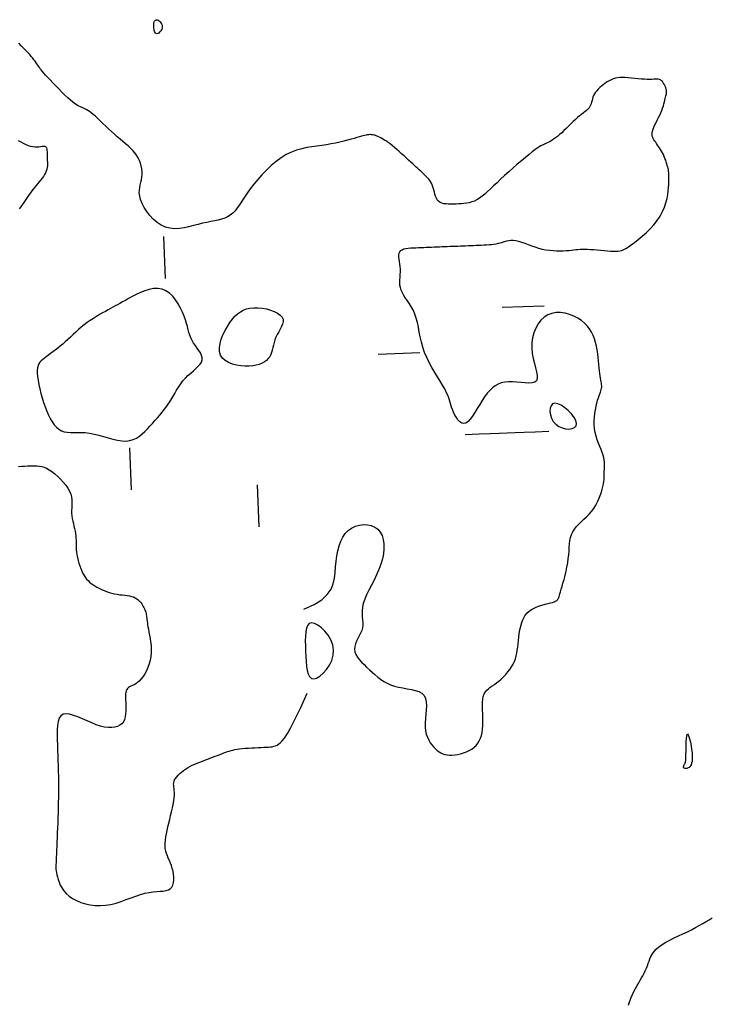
# Model space of a CAD drawing. Header units: millimetres. Extents: x 32690613 to 32693367, y 5343692 to 5344708.
# Tile 1004 of 1009: x 32693293 to 32693310, y 5344677 to 5344701. Entities that reach past the tile are written whole.
import ezdxf

# ---------------------------------------------------------------- set-up
doc = ezdxf.new("R2010")
doc.units = ezdxf.units.MM
doc.header["$LTSCALE"] = 20
doc.layers.add('02-DGM_HL_491.00', color=62, linetype='Continuous')

msp = doc.modelspace()

# ---------------------------------------------------------------- linework, layer by layer
at = {"layer": '02-DGM_HL_491.00', "elevation": 491, "flags": 128}
for points in [[(32693296.559, 5344700.502), (32693296.556, 5344700.471), (32693296.547, 5344700.441), (32693296.533, 5344700.412), (32693296.515, 5344700.386), (32693296.495, 5344700.364), (32693296.473, 5344700.346), (32693296.451, 5344700.335), (32693296.431, 5344700.33), (32693296.413, 5344700.334), (32693296.398, 5344700.344), (32693296.385, 5344700.359), (32693296.375, 5344700.38), (32693296.367, 5344700.405), (32693296.361, 5344700.433), (32693296.357, 5344700.463), (32693296.355, 5344700.494), (32693296.355, 5344700.525), (32693296.356, 5344700.556), (32693296.36, 5344700.584), (32693296.366, 5344700.609), (32693296.375, 5344700.631), (32693296.386, 5344700.648), (32693296.4, 5344700.659), (32693296.418, 5344700.664), (32693296.438, 5344700.661), (32693296.461, 5344700.651), (32693296.484, 5344700.635), (32693296.506, 5344700.615), (32693296.526, 5344700.59), (32693296.542, 5344700.563), (32693296.554, 5344700.533)], [(32693295.755, 5344694.021), (32693295.679, 5344693.979), (32693295.61, 5344693.942), (32693295.548, 5344693.907), (32693295.49, 5344693.876), (32693295.435, 5344693.845), (32693295.38, 5344693.815), (32693295.325, 5344693.785), (32693295.266, 5344693.752), (32693295.202, 5344693.717), (32693295.134, 5344693.679), (32693295.063, 5344693.639), (32693294.99, 5344693.595), (32693294.916, 5344693.55), (32693294.841, 5344693.501), (32693294.768, 5344693.45), (32693294.696, 5344693.396), (32693294.626, 5344693.34), (32693294.559, 5344693.282), (32693294.494, 5344693.224), (32693294.43, 5344693.164), (32693294.368, 5344693.105), (32693294.307, 5344693.047), (32693294.246, 5344692.991), (32693294.185, 5344692.937), (32693294.125, 5344692.886), (32693294.065, 5344692.838), (32693294.006, 5344692.793), (32693293.949, 5344692.751), (32693293.894, 5344692.711), (32693293.842, 5344692.673), (32693293.793, 5344692.637), (32693293.748, 5344692.603), (32693293.708, 5344692.571), (32693293.673, 5344692.538), (32693293.643, 5344692.504), (32693293.618, 5344692.467), (32693293.599, 5344692.424), (32693293.586, 5344692.374), (32693293.579, 5344692.315), (32693293.579, 5344692.246), (32693293.585, 5344692.166), (32693293.597, 5344692.075), (32693293.615, 5344691.976), (32693293.638, 5344691.872), (32693293.665, 5344691.764), (32693293.696, 5344691.655), (32693293.729, 5344691.547), (32693293.766, 5344691.442), (32693293.804, 5344691.342), (32693293.845, 5344691.248), (32693293.888, 5344691.162), (32693293.934, 5344691.084), (32693293.983, 5344691.015), (32693294.037, 5344690.956), (32693294.094, 5344690.909), (32693294.155, 5344690.873), (32693294.221, 5344690.851), (32693294.292, 5344690.838), (32693294.368, 5344690.833), (32693294.448, 5344690.833), (32693294.534, 5344690.834), (32693294.626, 5344690.833), (32693294.722, 5344690.828), (32693294.824, 5344690.816), (32693294.932, 5344690.795), (32693295.043, 5344690.766), (32693295.156, 5344690.734), (32693295.27, 5344690.701), (32693295.382, 5344690.671), (32693295.492, 5344690.647), (32693295.596, 5344690.631), (32693295.693, 5344690.628), (32693295.783, 5344690.639), (32693295.865, 5344690.663), (32693295.941, 5344690.699), (32693296.012, 5344690.744), (32693296.079, 5344690.797), (32693296.142, 5344690.856), (32693296.203, 5344690.919), (32693296.263, 5344690.983), (32693296.323, 5344691.048), (32693296.383, 5344691.114), (32693296.442, 5344691.18), (32693296.5, 5344691.246), (32693296.556, 5344691.314), (32693296.611, 5344691.384), (32693296.664, 5344691.456), (32693296.715, 5344691.529), (32693296.763, 5344691.605), (32693296.809, 5344691.683), (32693296.855, 5344691.761), (32693296.901, 5344691.839), (32693296.948, 5344691.915), (32693296.998, 5344691.99), (32693297.051, 5344692.061), (32693297.108, 5344692.128), (32693297.17, 5344692.191), (32693297.235, 5344692.249), (32693297.299, 5344692.304), (32693297.36, 5344692.357), (32693297.414, 5344692.408), (32693297.459, 5344692.459), (32693297.491, 5344692.509), (32693297.508, 5344692.561), (32693297.508, 5344692.614), (32693297.493, 5344692.669), (32693297.466, 5344692.726), (32693297.43, 5344692.784), (32693297.389, 5344692.843), (32693297.346, 5344692.903), (32693297.305, 5344692.963), (32693297.268, 5344693.024), (32693297.238, 5344693.086), (32693297.213, 5344693.148), (32693297.193, 5344693.213), (32693297.174, 5344693.281), (32693297.156, 5344693.353), (32693297.135, 5344693.429), (32693297.11, 5344693.512), (32693297.078, 5344693.601), (32693297.04, 5344693.696), (32693296.993, 5344693.795), (32693296.938, 5344693.894), (32693296.876, 5344693.989), (32693296.806, 5344694.075), (32693296.729, 5344694.15), (32693296.644, 5344694.208), (32693296.553, 5344694.247), (32693296.455, 5344694.264), (32693296.352, 5344694.26), (32693296.247, 5344694.24), (32693296.141, 5344694.207), (32693296.037, 5344694.165), (32693295.936, 5344694.118), (32693295.842, 5344694.069)], [(32693299.414, 5344693.581), (32693299.437, 5344693.528), (32693299.439, 5344693.473), (32693299.427, 5344693.415), (32693299.402, 5344693.354), (32693299.37, 5344693.293), (32693299.334, 5344693.23), (32693299.298, 5344693.166), (32693299.266, 5344693.102), (32693299.241, 5344693.039), (32693299.222, 5344692.976), (32693299.206, 5344692.915), (32693299.193, 5344692.854), (32693299.179, 5344692.796), (32693299.163, 5344692.741), (32693299.143, 5344692.688), (32693299.118, 5344692.638), (32693299.084, 5344692.592), (32693299.043, 5344692.55), (32693298.994, 5344692.512), (32693298.936, 5344692.48), (32693298.871, 5344692.453), (32693298.797, 5344692.432), (32693298.716, 5344692.417), (32693298.626, 5344692.41), (32693298.529, 5344692.41), (32693298.428, 5344692.419), (32693298.326, 5344692.436), (32693298.228, 5344692.462), (32693298.137, 5344692.499), (32693298.058, 5344692.546), (32693297.994, 5344692.605), (32693297.949, 5344692.676), (32693297.925, 5344692.758), (32693297.922, 5344692.851), (32693297.936, 5344692.95), (32693297.965, 5344693.053), (32693298.005, 5344693.158), (32693298.055, 5344693.26), (32693298.11, 5344693.358), (32693298.169, 5344693.449), (32693298.228, 5344693.529), (32693298.289, 5344693.599), (32693298.352, 5344693.659), (32693298.419, 5344693.709), (32693298.49, 5344693.748), (32693298.566, 5344693.777), (32693298.649, 5344693.796), (32693298.738, 5344693.804), (32693298.836, 5344693.803), (32693298.937, 5344693.793), (32693299.039, 5344693.774), (32693299.137, 5344693.747), (32693299.227, 5344693.714), (32693299.306, 5344693.674), (32693299.37, 5344693.63)], [(32693305.936, 5344691.028), (32693306.007, 5344690.976), (32693306.088, 5344690.94), (32693306.171, 5344690.92), (32693306.253, 5344690.915), (32693306.326, 5344690.926), (32693306.384, 5344690.951), (32693306.423, 5344690.992), (32693306.435, 5344691.047), (32693306.418, 5344691.116), (32693306.375, 5344691.193), (32693306.312, 5344691.274), (32693306.236, 5344691.352), (32693306.152, 5344691.422), (32693306.067, 5344691.479), (32693305.986, 5344691.515), (32693305.916, 5344691.527), (32693305.862, 5344691.511), (32693305.825, 5344691.469), (32693305.803, 5344691.409), (32693305.799, 5344691.335), (32693305.81, 5344691.254), (32693305.836, 5344691.172), (32693305.878, 5344691.095)], [(32693299.975, 5344685.624), (32693299.981, 5344685.5), (32693299.988, 5344685.38), (32693299.998, 5344685.267), (32693300.014, 5344685.167), (32693300.037, 5344685.083), (32693300.069, 5344685.018), (32693300.112, 5344684.977), (32693300.168, 5344684.965), (32693300.237, 5344684.982), (32693300.314, 5344685.028), (32693300.394, 5344685.097), (32693300.472, 5344685.185), (32693300.541, 5344685.289), (32693300.596, 5344685.404), (32693300.632, 5344685.525), (32693300.642, 5344685.65), (32693300.622, 5344685.774), (32693300.577, 5344685.893), (32693300.513, 5344686.003), (32693300.436, 5344686.101), (32693300.352, 5344686.183), (32693300.266, 5344686.246), (32693300.186, 5344686.285), (32693300.116, 5344686.297), (32693300.062, 5344686.28), (32693300.022, 5344686.236), (32693299.995, 5344686.169), (32693299.978, 5344686.083), (32693299.97, 5344685.982), (32693299.968, 5344685.869), (32693299.971, 5344685.749)], [(32693309.019, 5344682.958), (32693309.024, 5344682.97), (32693309.028, 5344682.981), (32693309.032, 5344682.995), (32693309.035, 5344683.014), (32693309.037, 5344683.039), (32693309.039, 5344683.072), (32693309.04, 5344683.115), (32693309.041, 5344683.171), (32693309.042, 5344683.24), (32693309.043, 5344683.317), (32693309.045, 5344683.398), (32693309.049, 5344683.476), (32693309.053, 5344683.546), (32693309.06, 5344683.603), (32693309.069, 5344683.64), (32693309.08, 5344683.652), (32693309.095, 5344683.635), (32693309.111, 5344683.594), (32693309.129, 5344683.533), (32693309.146, 5344683.457), (32693309.162, 5344683.373), (32693309.176, 5344683.285), (32693309.186, 5344683.199), (32693309.191, 5344683.121), (32693309.191, 5344683.054), (32693309.187, 5344682.999), (32693309.177, 5344682.955), (32693309.165, 5344682.919), (32693309.15, 5344682.891), (32693309.132, 5344682.87), (32693309.114, 5344682.855), (32693309.095, 5344682.843), (32693309.076, 5344682.835), (32693309.058, 5344682.83), (32693309.041, 5344682.827), (32693309.025, 5344682.827), (32693309.012, 5344682.83), (32693309, 5344682.835), (32693308.992, 5344682.842), (32693308.986, 5344682.851), (32693308.984, 5344682.862), (32693308.985, 5344682.875), (32693308.988, 5344682.889), (32693308.993, 5344682.903), (32693308.999, 5344682.918), (32693309.005, 5344682.932), (32693309.012, 5344682.946)]]:
    msp.add_lwpolyline(points, close=True, dxfattribs=at)
for points in [[(32693299.936, 5344686.624), (32693300.18, 5344686.732), (32693300.362, 5344686.849), (32693300.492, 5344686.972), (32693300.58, 5344687.1), (32693300.634, 5344687.231), (32693300.664, 5344687.364), (32693300.679, 5344687.499), (32693300.689, 5344687.633), (32693300.702, 5344687.765), (32693300.719, 5344687.894), (32693300.743, 5344688.017), (32693300.774, 5344688.134), (32693300.813, 5344688.242), (32693300.861, 5344688.34), (32693300.919, 5344688.427), (32693300.989, 5344688.499), (32693301.07, 5344688.557), (32693301.16, 5344688.6), (32693301.256, 5344688.627), (32693301.354, 5344688.639), (32693301.45, 5344688.635), (32693301.541, 5344688.615), (32693301.625, 5344688.579), (32693301.697, 5344688.527), (32693301.754, 5344688.459), (32693301.797, 5344688.377), (32693301.826, 5344688.283), (32693301.841, 5344688.178), (32693301.842, 5344688.065), (32693301.831, 5344687.946), (32693301.807, 5344687.822), (32693301.771, 5344687.696), (32693301.724, 5344687.569), (32693301.668, 5344687.443), (32693301.608, 5344687.319), (32693301.545, 5344687.197), (32693301.485, 5344687.08), (32693301.43, 5344686.967), (32693301.383, 5344686.861), (32693301.349, 5344686.762), (32693301.328, 5344686.671), (32693301.32, 5344686.588), (32693301.32, 5344686.51), (32693301.325, 5344686.438), (32693301.332, 5344686.37), (32693301.337, 5344686.304), (32693301.338, 5344686.241), (32693301.33, 5344686.178), (32693301.311, 5344686.114), (32693301.285, 5344686.051), (32693301.253, 5344685.987), (32693301.22, 5344685.923), (32693301.189, 5344685.859), (32693301.163, 5344685.796), (32693301.146, 5344685.733), (32693301.141, 5344685.67), (32693301.151, 5344685.608), (32693301.175, 5344685.546), (32693301.21, 5344685.485), (32693301.255, 5344685.424), (32693301.308, 5344685.364), (32693301.367, 5344685.303), (32693301.429, 5344685.243), (32693301.494, 5344685.183), (32693301.559, 5344685.123), (32693301.625, 5344685.065), (32693301.693, 5344685.008), (32693301.763, 5344684.954), (32693301.838, 5344684.904), (32693301.917, 5344684.86), (32693302.002, 5344684.821), (32693302.093, 5344684.79), (32693302.191, 5344684.766), (32693302.293, 5344684.747), (32693302.396, 5344684.73), (32693302.496, 5344684.712), (32693302.589, 5344684.689), (32693302.673, 5344684.66), (32693302.743, 5344684.62), (32693302.797, 5344684.567), (32693302.831, 5344684.498), (32693302.849, 5344684.417), (32693302.855, 5344684.324), (32693302.852, 5344684.225), (32693302.843, 5344684.122), (32693302.834, 5344684.017), (32693302.827, 5344683.915), (32693302.826, 5344683.818), (32693302.834, 5344683.728), (32693302.852, 5344683.646), (32693302.877, 5344683.572), (32693302.908, 5344683.505), (32693302.944, 5344683.444), (32693302.983, 5344683.39), (32693303.025, 5344683.342), (32693303.069, 5344683.299), (32693303.112, 5344683.261), (32693303.156, 5344683.229), (32693303.2, 5344683.202), (32693303.247, 5344683.181), (32693303.296, 5344683.164), (32693303.348, 5344683.153), (32693303.404, 5344683.148), (32693303.464, 5344683.147), (32693303.528, 5344683.153), (32693303.596, 5344683.163), (32693303.666, 5344683.179), (32693303.737, 5344683.2), (32693303.806, 5344683.226), (32693303.872, 5344683.257), (32693303.934, 5344683.294), (32693303.99, 5344683.335), (32693304.039, 5344683.381), (32693304.081, 5344683.432), (32693304.115, 5344683.489), (32693304.144, 5344683.55), (32693304.166, 5344683.618), (32693304.183, 5344683.69), (32693304.194, 5344683.769), (32693304.2, 5344683.853), (32693304.201, 5344683.942), (32693304.199, 5344684.036), (32693304.196, 5344684.13), (32693304.193, 5344684.224), (32693304.191, 5344684.315), (32693304.193, 5344684.401), (32693304.199, 5344684.479), (32693304.211, 5344684.548), (32693304.232, 5344684.606), (32693304.259, 5344684.654), (32693304.292, 5344684.694), (32693304.331, 5344684.73), (32693304.375, 5344684.763), (32693304.423, 5344684.795), (32693304.474, 5344684.829), (32693304.527, 5344684.866), (32693304.582, 5344684.909), (32693304.637, 5344684.958), (32693304.691, 5344685.011), (32693304.744, 5344685.068), (32693304.794, 5344685.128), (32693304.841, 5344685.19), (32693304.883, 5344685.253), (32693304.92, 5344685.317), (32693304.95, 5344685.381), (32693304.974, 5344685.445), (32693304.993, 5344685.51), (32693305.009, 5344685.577), (32693305.021, 5344685.647), (32693305.031, 5344685.719), (32693305.04, 5344685.795), (32693305.048, 5344685.875), (32693305.057, 5344685.959), (32693305.068, 5344686.047), (32693305.082, 5344686.135), (32693305.101, 5344686.223), (32693305.125, 5344686.308), (32693305.157, 5344686.388), (32693305.197, 5344686.462), (32693305.248, 5344686.527), (32693305.309, 5344686.582), (32693305.378, 5344686.628), (32693305.453, 5344686.666), (32693305.53, 5344686.697), (32693305.608, 5344686.722), (32693305.682, 5344686.743), (32693305.75, 5344686.759), (32693305.81, 5344686.774), (32693305.859, 5344686.787), (32693305.897, 5344686.8), (32693305.926, 5344686.811), (32693305.948, 5344686.822), (32693305.964, 5344686.833), (32693305.976, 5344686.844), (32693305.984, 5344686.854), (32693305.99, 5344686.865), (32693305.996, 5344686.876), (32693306.001, 5344686.89), (32693306.008, 5344686.906), (32693306.015, 5344686.928), (32693306.024, 5344686.957), (32693306.036, 5344686.993), (32693306.049, 5344687.039), (32693306.066, 5344687.097), (32693306.087, 5344687.166), (32693306.109, 5344687.246), (32693306.134, 5344687.334), (32693306.158, 5344687.428), (32693306.182, 5344687.527), (32693306.204, 5344687.628), (32693306.222, 5344687.729), (32693306.237, 5344687.828), (32693306.247, 5344687.922), (32693306.254, 5344688.013), (32693306.26, 5344688.1), (32693306.266, 5344688.182), (32693306.275, 5344688.26), (32693306.29, 5344688.334), (32693306.311, 5344688.404), (32693306.341, 5344688.47), (32693306.381, 5344688.532), (32693306.43, 5344688.592), (32693306.485, 5344688.649), (32693306.546, 5344688.706), (32693306.608, 5344688.764), (32693306.672, 5344688.823), (32693306.733, 5344688.886), (32693306.791, 5344688.952), (32693306.844, 5344689.024), (32693306.891, 5344689.099), (32693306.932, 5344689.177), (32693306.968, 5344689.256), (32693306.999, 5344689.333), (32693307.025, 5344689.409), (32693307.046, 5344689.481), (32693307.063, 5344689.547), (32693307.075, 5344689.607), (32693307.083, 5344689.661), (32693307.088, 5344689.71), (32693307.091, 5344689.754), (32693307.093, 5344689.796), (32693307.093, 5344689.836), (32693307.093, 5344689.875), (32693307.094, 5344689.913), (32693307.096, 5344689.953), (32693307.099, 5344689.993), (32693307.1, 5344690.036), (32693307.1, 5344690.08), (32693307.098, 5344690.128), (32693307.092, 5344690.179), (32693307.081, 5344690.234), (32693307.065, 5344690.294), (32693307.043, 5344690.358), (32693307.017, 5344690.427), (32693306.987, 5344690.5), (32693306.957, 5344690.577), (32693306.927, 5344690.658), (32693306.901, 5344690.742), (32693306.879, 5344690.829), (32693306.863, 5344690.919), (32693306.855, 5344691.012), (32693306.854, 5344691.105), (32693306.859, 5344691.197), (32693306.869, 5344691.288), (32693306.883, 5344691.375), (32693306.9, 5344691.457), (32693306.918, 5344691.533), (32693306.936, 5344691.601), (32693306.954, 5344691.659), (32693306.971, 5344691.71), (32693306.987, 5344691.754), (32693307.001, 5344691.792), (32693307.013, 5344691.826), (32693307.022, 5344691.856), (32693307.029, 5344691.885), (32693307.032, 5344691.913), (32693307.033, 5344691.942), (32693307.03, 5344691.972), (32693307.026, 5344692.005), (32693307.019, 5344692.041), (32693307.011, 5344692.081), (32693307.003, 5344692.126), (32693306.995, 5344692.178), (32693306.986, 5344692.236), (32693306.979, 5344692.302), (32693306.972, 5344692.375), (32693306.965, 5344692.453), (32693306.957, 5344692.536), (32693306.948, 5344692.622), (32693306.937, 5344692.709), (32693306.923, 5344692.798), (32693306.905, 5344692.886), (32693306.884, 5344692.974), (32693306.858, 5344693.059), (32693306.827, 5344693.141), (32693306.788, 5344693.221), (32693306.742, 5344693.297), (32693306.687, 5344693.369), (32693306.623, 5344693.436), (32693306.548, 5344693.498), (32693306.462, 5344693.554), (32693306.367, 5344693.603), (32693306.266, 5344693.642), (32693306.161, 5344693.671), (32693306.054, 5344693.686), (32693305.948, 5344693.686), (32693305.846, 5344693.669), (32693305.75, 5344693.634), (32693305.663, 5344693.579), (32693305.585, 5344693.506), (32693305.517, 5344693.417), (32693305.461, 5344693.317), (32693305.416, 5344693.206), (32693305.385, 5344693.088), (32693305.367, 5344692.965), (32693305.364, 5344692.84), (32693305.376, 5344692.716), (32693305.399, 5344692.595), (32693305.427, 5344692.479), (32693305.456, 5344692.371), (32693305.48, 5344692.274), (32693305.495, 5344692.189), (32693305.496, 5344692.119), (32693305.478, 5344692.066), (32693305.437, 5344692.033), (32693305.376, 5344692.015), (32693305.298, 5344692.01), (32693305.209, 5344692.014), (32693305.112, 5344692.023), (32693305.01, 5344692.032), (32693304.909, 5344692.039), (32693304.812, 5344692.04), (32693304.722, 5344692.032), (32693304.64, 5344692.013), (32693304.563, 5344691.984), (32693304.493, 5344691.944), (32693304.426, 5344691.895), (32693304.363, 5344691.835), (32693304.302, 5344691.765), (32693304.242, 5344691.684), (32693304.183, 5344691.594), (32693304.125, 5344691.498), (32693304.067, 5344691.401), (32693304.01, 5344691.307), (32693303.954, 5344691.221), (32693303.899, 5344691.147), (32693303.846, 5344691.09), (32693303.794, 5344691.055), (32693303.744, 5344691.045), (32693303.695, 5344691.057), (32693303.65, 5344691.087), (32693303.607, 5344691.131), (32693303.568, 5344691.187), (32693303.532, 5344691.248), (32693303.502, 5344691.313), (32693303.476, 5344691.376), (32693303.455, 5344691.436), (32693303.437, 5344691.492), (32693303.421, 5344691.547), (32693303.404, 5344691.603), (32693303.385, 5344691.661), (32693303.361, 5344691.724), (32693303.329, 5344691.793), (32693303.29, 5344691.87), (32693303.24, 5344691.956), (32693303.182, 5344692.051), (32693303.118, 5344692.154), (32693303.052, 5344692.263), (32693302.985, 5344692.378), (32693302.921, 5344692.496), (32693302.862, 5344692.618), (32693302.811, 5344692.74), (32693302.769, 5344692.864), (32693302.736, 5344692.986), (32693302.708, 5344693.107), (32693302.684, 5344693.225), (32693302.662, 5344693.34), (32693302.639, 5344693.449), (32693302.612, 5344693.552), (32693302.581, 5344693.649), (32693302.543, 5344693.737), (32693302.499, 5344693.819), (32693302.452, 5344693.894), (32693302.405, 5344693.965), (32693302.359, 5344694.032), (32693302.317, 5344694.096), (32693302.281, 5344694.158), (32693302.253, 5344694.22), (32693302.234, 5344694.282), (32693302.224, 5344694.344), (32693302.221, 5344694.406), (32693302.222, 5344694.469), (32693302.226, 5344694.531), (32693302.23, 5344694.594), (32693302.233, 5344694.657), (32693302.233, 5344694.719), (32693302.228, 5344694.782), (32693302.221, 5344694.843), (32693302.211, 5344694.902), (32693302.203, 5344694.958), (32693302.197, 5344695.01), (32693302.196, 5344695.058), (32693302.202, 5344695.1), (32693302.217, 5344695.136), (32693302.242, 5344695.164), (32693302.276, 5344695.186), (32693302.318, 5344695.203), (32693302.367, 5344695.215), (32693302.421, 5344695.223), (32693302.479, 5344695.228), (32693302.54, 5344695.232), (32693302.602, 5344695.234), (32693302.665, 5344695.237), (32693302.727, 5344695.239), (32693302.79, 5344695.241), (32693302.852, 5344695.244), (32693302.914, 5344695.246), (32693302.977, 5344695.249), (32693303.039, 5344695.251), (32693303.102, 5344695.254), (32693303.164, 5344695.256), (32693303.227, 5344695.259), (32693303.289, 5344695.261), (32693303.352, 5344695.263), (32693303.414, 5344695.266), (32693303.477, 5344695.268), (32693303.539, 5344695.271), (32693303.601, 5344695.273), (32693303.664, 5344695.276), (32693303.726, 5344695.278), (32693303.789, 5344695.281), (32693303.851, 5344695.283), (32693303.914, 5344695.285), (32693303.976, 5344695.288), (32693304.039, 5344695.29), (32693304.101, 5344695.293), (32693304.163, 5344695.295), (32693304.226, 5344695.298), (32693304.287, 5344695.301), (32693304.347, 5344695.306), (32693304.406, 5344695.311), (32693304.464, 5344695.319), (32693304.519, 5344695.328), (32693304.572, 5344695.339), (32693304.622, 5344695.352), (32693304.671, 5344695.367), (32693304.719, 5344695.381), (32693304.768, 5344695.394), (32693304.818, 5344695.404), (32693304.87, 5344695.41), (32693304.926, 5344695.41), (32693304.986, 5344695.403), (32693305.052, 5344695.388), (32693305.123, 5344695.367), (32693305.197, 5344695.34), (32693305.276, 5344695.311), (32693305.357, 5344695.281), (32693305.441, 5344695.251), (32693305.527, 5344695.224), (32693305.614, 5344695.201), (32693305.701, 5344695.183), (32693305.788, 5344695.171), (32693305.874, 5344695.163), (32693305.957, 5344695.16), (32693306.037, 5344695.159), (32693306.113, 5344695.161), (32693306.185, 5344695.165), (32693306.25, 5344695.17), (32693306.31, 5344695.176), (32693306.364, 5344695.181), (32693306.415, 5344695.187), (32693306.466, 5344695.192), (32693306.517, 5344695.196), (32693306.57, 5344695.198), (32693306.628, 5344695.199), (32693306.693, 5344695.197), (32693306.764, 5344695.193), (32693306.842, 5344695.187), (32693306.923, 5344695.18), (32693307.006, 5344695.173), (32693307.088, 5344695.165), (32693307.168, 5344695.158), (32693307.242, 5344695.152), (32693307.309, 5344695.148), (32693307.368, 5344695.147), (32693307.419, 5344695.149), (32693307.467, 5344695.156), (32693307.513, 5344695.169), (32693307.56, 5344695.189), (32693307.611, 5344695.217), (32693307.669, 5344695.254), (32693307.737, 5344695.301), (32693307.815, 5344695.36), (32693307.903, 5344695.428), (32693307.995, 5344695.506), (32693308.09, 5344695.591), (32693308.184, 5344695.683), (32693308.274, 5344695.781), (32693308.356, 5344695.883), (32693308.427, 5344695.987), (32693308.485, 5344696.093), (32693308.53, 5344696.2), (32693308.565, 5344696.304), (32693308.59, 5344696.405), (32693308.607, 5344696.501), (32693308.619, 5344696.589), (32693308.626, 5344696.669), (32693308.63, 5344696.737), (32693308.633, 5344696.794), (32693308.634, 5344696.84), (32693308.635, 5344696.876), (32693308.635, 5344696.904), (32693308.635, 5344696.926), (32693308.634, 5344696.944), (32693308.634, 5344696.958), (32693308.633, 5344696.971), (32693308.633, 5344696.984), (32693308.632, 5344696.997), (32693308.632, 5344697.011), (32693308.63, 5344697.027), (32693308.628, 5344697.046), (32693308.625, 5344697.067), (32693308.621, 5344697.092), (32693308.615, 5344697.12), (32693308.607, 5344697.154), (32693308.597, 5344697.191), (32693308.586, 5344697.231), (32693308.573, 5344697.273), (32693308.558, 5344697.317), (32693308.541, 5344697.361), (32693308.523, 5344697.406), (32693308.504, 5344697.45), (32693308.482, 5344697.492), (32693308.46, 5344697.532), (32693308.437, 5344697.571), (32693308.413, 5344697.609), (32693308.389, 5344697.644), (32693308.366, 5344697.679), (32693308.342, 5344697.711), (32693308.32, 5344697.743), (32693308.298, 5344697.772), (32693308.279, 5344697.802), (32693308.262, 5344697.831), (32693308.248, 5344697.861), (32693308.239, 5344697.893), (32693308.234, 5344697.927), (32693308.235, 5344697.965), (32693308.243, 5344698.006), (32693308.257, 5344698.053), (32693308.277, 5344698.104), (32693308.301, 5344698.158), (32693308.328, 5344698.214), (32693308.358, 5344698.272), (32693308.387, 5344698.331), (32693308.416, 5344698.39), (32693308.442, 5344698.448), (32693308.465, 5344698.504), (32693308.485, 5344698.559), (32693308.502, 5344698.61), (32693308.517, 5344698.659), (32693308.529, 5344698.705), (32693308.54, 5344698.747), (32693308.549, 5344698.786), (32693308.557, 5344698.819), (32693308.565, 5344698.849), (32693308.571, 5344698.874), (32693308.576, 5344698.898), (32693308.579, 5344698.919), (32693308.581, 5344698.94), (32693308.58, 5344698.961), (32693308.577, 5344698.984), (32693308.571, 5344699.009), (32693308.563, 5344699.037), (32693308.551, 5344699.068), (32693308.537, 5344699.1), (32693308.52, 5344699.131), (32693308.501, 5344699.161), (32693308.48, 5344699.188), (32693308.457, 5344699.211), (32693308.433, 5344699.229), (32693308.407, 5344699.24), (32693308.379, 5344699.247), (32693308.347, 5344699.249), (32693308.312, 5344699.248), (32693308.272, 5344699.246), (32693308.227, 5344699.243), (32693308.175, 5344699.241), (32693308.117, 5344699.241), (32693308.05, 5344699.245), (32693307.978, 5344699.25), (32693307.902, 5344699.258), (32693307.823, 5344699.265), (32693307.744, 5344699.273), (32693307.667, 5344699.28), (32693307.593, 5344699.284), (32693307.525, 5344699.285), (32693307.464, 5344699.283), (32693307.409, 5344699.277), (32693307.359, 5344699.268), (32693307.314, 5344699.255), (32693307.271, 5344699.239), (32693307.23, 5344699.219), (32693307.191, 5344699.197), (32693307.15, 5344699.172), (32693307.109, 5344699.144), (32693307.068, 5344699.114), (32693307.026, 5344699.081), (32693306.986, 5344699.047), (32693306.949, 5344699.01), (32693306.915, 5344698.973), (32693306.884, 5344698.935), (32693306.859, 5344698.895), (32693306.84, 5344698.855), (32693306.825, 5344698.816), (32693306.813, 5344698.776), (32693306.803, 5344698.737), (32693306.793, 5344698.698), (32693306.782, 5344698.662), (32693306.769, 5344698.626), (32693306.752, 5344698.593), (32693306.73, 5344698.562), (32693306.703, 5344698.533), (32693306.671, 5344698.504), (32693306.635, 5344698.474), (32693306.595, 5344698.443), (32693306.552, 5344698.409), (32693306.506, 5344698.373), (32693306.456, 5344698.331), (32693306.405, 5344698.285), (32693306.352, 5344698.235), (32693306.297, 5344698.183), (32693306.242, 5344698.128), (32693306.187, 5344698.074), (32693306.132, 5344698.022), (32693306.079, 5344697.972), (32693306.028, 5344697.926), (32693305.978, 5344697.884), (32693305.932, 5344697.848), (32693305.887, 5344697.817), (32693305.845, 5344697.789), (32693305.806, 5344697.765), (32693305.769, 5344697.745), (32693305.734, 5344697.728), (32693305.702, 5344697.713), (32693305.672, 5344697.7), (32693305.643, 5344697.687), (32693305.613, 5344697.673), (32693305.579, 5344697.656), (32693305.541, 5344697.633), (32693305.495, 5344697.604), (32693305.441, 5344697.565), (32693305.376, 5344697.516), (32693305.3, 5344697.456), (32693305.213, 5344697.385), (32693305.119, 5344697.305), (32693305.02, 5344697.22), (32693304.918, 5344697.131), (32693304.816, 5344697.041), (32693304.717, 5344696.951), (32693304.623, 5344696.864), (32693304.537, 5344696.782), (32693304.456, 5344696.705), (32693304.382, 5344696.634), (32693304.312, 5344696.569), (32693304.246, 5344696.51), (32693304.182, 5344696.458), (32693304.12, 5344696.413), (32693304.059, 5344696.375), (32693303.997, 5344696.345), (32693303.936, 5344696.322), (32693303.874, 5344696.305), (32693303.812, 5344696.293), (32693303.75, 5344696.284), (32693303.687, 5344696.279), (32693303.625, 5344696.275), (32693303.562, 5344696.272), (32693303.5, 5344696.27), (32693303.439, 5344696.269), (32693303.379, 5344696.27), (32693303.323, 5344696.274), (32693303.27, 5344696.281), (32693303.221, 5344696.294), (32693303.179, 5344696.313), (32693303.143, 5344696.339), (32693303.114, 5344696.373), (32693303.091, 5344696.414), (32693303.073, 5344696.459), (32693303.058, 5344696.508), (32693303.045, 5344696.559), (32693303.033, 5344696.611), (32693303.019, 5344696.661), (32693303.003, 5344696.709), (32693302.984, 5344696.754), (32693302.962, 5344696.794), (32693302.936, 5344696.832), (32693302.908, 5344696.867), (32693302.879, 5344696.9), (32693302.848, 5344696.932), (32693302.816, 5344696.963), (32693302.784, 5344696.993), (32693302.751, 5344697.023), (32693302.718, 5344697.053), (32693302.684, 5344697.085), (32693302.649, 5344697.118), (32693302.611, 5344697.152), (32693302.571, 5344697.19), (32693302.528, 5344697.229), (32693302.481, 5344697.273), (32693302.43, 5344697.319), (32693302.377, 5344697.369), (32693302.321, 5344697.42), (32693302.264, 5344697.472), (32693302.206, 5344697.523), (32693302.149, 5344697.573), (32693302.093, 5344697.62), (32693302.04, 5344697.664), (32693301.99, 5344697.704), (32693301.943, 5344697.739), (32693301.899, 5344697.77), (32693301.858, 5344697.798), (32693301.819, 5344697.822), (32693301.782, 5344697.843), (32693301.748, 5344697.861), (32693301.715, 5344697.877), (32693301.684, 5344697.89), (32693301.654, 5344697.901), (32693301.626, 5344697.91), (32693301.599, 5344697.917), (32693301.572, 5344697.922), (32693301.547, 5344697.925), (32693301.521, 5344697.927), (32693301.496, 5344697.926), (32693301.471, 5344697.925), (32693301.445, 5344697.921), (32693301.416, 5344697.916), (32693301.384, 5344697.908), (32693301.348, 5344697.899), (32693301.305, 5344697.887), (32693301.256, 5344697.873), (32693301.199, 5344697.856), (32693301.132, 5344697.837), (32693301.058, 5344697.816), (32693300.975, 5344697.793), (32693300.885, 5344697.77), (32693300.789, 5344697.747), (32693300.688, 5344697.725), (32693300.582, 5344697.704), (32693300.472, 5344697.686), (32693300.358, 5344697.67), (32693300.242, 5344697.655), (32693300.123, 5344697.639), (32693300.003, 5344697.618), (32693299.881, 5344697.591), (32693299.759, 5344697.555), (32693299.636, 5344697.509), (32693299.513, 5344697.449), (32693299.391, 5344697.374), (32693299.271, 5344697.286), (32693299.154, 5344697.188), (32693299.041, 5344697.083), (32693298.934, 5344696.972), (32693298.833, 5344696.859), (32693298.74, 5344696.746), (32693298.656, 5344696.637), (32693298.581, 5344696.532), (32693298.515, 5344696.434), (32693298.455, 5344696.343), (32693298.399, 5344696.258), (32693298.346, 5344696.182), (32693298.293, 5344696.114), (32693298.238, 5344696.056), (32693298.18, 5344696.007), (32693298.116, 5344695.967), (32693298.047, 5344695.936), (32693297.972, 5344695.911), (32693297.892, 5344695.891), (32693297.807, 5344695.873), (32693297.717, 5344695.856), (32693297.621, 5344695.836), (32693297.52, 5344695.814), (32693297.415, 5344695.787), (32693297.305, 5344695.758), (32693297.193, 5344695.73), (32693297.08, 5344695.706), (32693296.966, 5344695.691), (32693296.853, 5344695.686), (32693296.742, 5344695.696), (32693296.634, 5344695.724), (32693296.531, 5344695.771), (32693296.433, 5344695.836), (32693296.343, 5344695.914), (32693296.26, 5344696.002), (32693296.188, 5344696.097), (32693296.126, 5344696.193), (32693296.077, 5344696.289), (32693296.041, 5344696.379), (32693296.02, 5344696.461), (32693296.011, 5344696.536), (32693296.012, 5344696.605), (32693296.02, 5344696.67), (32693296.032, 5344696.732), (32693296.046, 5344696.792), (32693296.06, 5344696.852), (32693296.071, 5344696.914), (32693296.076, 5344696.978), (32693296.075, 5344697.044), (32693296.068, 5344697.112), (32693296.055, 5344697.18), (32693296.037, 5344697.247), (32693296.012, 5344697.313), (32693295.981, 5344697.377), (32693295.944, 5344697.438), (32693295.902, 5344697.496), (32693295.853, 5344697.551), (32693295.8, 5344697.604), (32693295.743, 5344697.656), (32693295.682, 5344697.708), (32693295.618, 5344697.762), (32693295.552, 5344697.817), (32693295.484, 5344697.875), (32693295.416, 5344697.937), (32693295.347, 5344698.001), (32693295.278, 5344698.066), (32693295.21, 5344698.131), (32693295.145, 5344698.194), (32693295.081, 5344698.255), (32693295.021, 5344698.311), (32693294.965, 5344698.362), (32693294.913, 5344698.406), (32693294.866, 5344698.444), (32693294.822, 5344698.476), (32693294.782, 5344698.503), (32693294.746, 5344698.525), (32693294.712, 5344698.544), (32693294.68, 5344698.559), (32693294.651, 5344698.572), (32693294.623, 5344698.584), (32693294.596, 5344698.595), (32693294.568, 5344698.608), (32693294.538, 5344698.623), (32693294.504, 5344698.644), (32693294.465, 5344698.671), (32693294.42, 5344698.706), (32693294.367, 5344698.75), (32693294.306, 5344698.805), (32693294.238, 5344698.869), (32693294.166, 5344698.939), (32693294.092, 5344699.013), (32693294.019, 5344699.088), (32693293.948, 5344699.161), (32693293.882, 5344699.23), (32693293.824, 5344699.292), (32693293.775, 5344699.346), (32693293.734, 5344699.392), (32693293.7, 5344699.432), (32693293.672, 5344699.466), (32693293.649, 5344699.497), (32693293.628, 5344699.525), (32693293.61, 5344699.553), (32693293.591, 5344699.58), (32693293.571, 5344699.609), (32693293.55, 5344699.64), (32693293.526, 5344699.673), (32693293.5, 5344699.709), (32693293.47, 5344699.747), (32693293.436, 5344699.788), (32693293.397, 5344699.833), (32693293.353, 5344699.88), (32693293.304, 5344699.932), (32693293.251, 5344699.986), (32693293.195, 5344700.044), (32693293.139, 5344700.103)], [(32693293.12, 5344697.785), (32693293.183, 5344697.752), (32693293.245, 5344697.721), (32693293.305, 5344697.693), (32693293.363, 5344697.67), (32693293.42, 5344697.652), (32693293.474, 5344697.64), (32693293.525, 5344697.635), (32693293.572, 5344697.635), (32693293.616, 5344697.639), (32693293.657, 5344697.644), (32693293.693, 5344697.649), (32693293.724, 5344697.652), (32693293.75, 5344697.651), (32693293.771, 5344697.644), (32693293.787, 5344697.629), (32693293.798, 5344697.608), (32693293.805, 5344697.581), (32693293.809, 5344697.549), (32693293.811, 5344697.513), (32693293.811, 5344697.475), (32693293.812, 5344697.434), (32693293.813, 5344697.393), (32693293.815, 5344697.351), (32693293.818, 5344697.309), (32693293.82, 5344697.268), (32693293.821, 5344697.226), (32693293.82, 5344697.184), (32693293.816, 5344697.143), (32693293.808, 5344697.101), (32693293.794, 5344697.058), (32693293.775, 5344697.016), (32693293.751, 5344696.973), (32693293.723, 5344696.93), (32693293.691, 5344696.888), (32693293.658, 5344696.845), (32693293.622, 5344696.801), (32693293.587, 5344696.758), (32693293.551, 5344696.715), (32693293.517, 5344696.672), (32693293.484, 5344696.629), (32693293.452, 5344696.585), (32693293.419, 5344696.541), (32693293.387, 5344696.497), (32693293.355, 5344696.451), (32693293.323, 5344696.404), (32693293.289, 5344696.356), (32693293.255, 5344696.306), (32693293.22, 5344696.256), (32693293.183, 5344696.206), (32693293.145, 5344696.157)], [(32693296.587, 5344695.5), (32693296.626, 5344694.5)], [(32693304.659, 5344693.813), (32693305.658, 5344693.852)], [(32693301.701, 5344692.697), (32693302.7, 5344692.736)], [(32693305.776, 5344690.855), (32693305.444, 5344690.842), (32693305.182, 5344690.832), (32693304.968, 5344690.823), (32693304.776, 5344690.816), (32693304.585, 5344690.808), (32693304.37, 5344690.8), (32693304.109, 5344690.79), (32693303.777, 5344690.777)], [(32693295.822, 5344689.465), (32693295.783, 5344690.464)], [(32693293.128, 5344690.024), (32693293.203, 5344690.028), (32693293.275, 5344690.032), (32693293.344, 5344690.035), (32693293.409, 5344690.038), (32693293.469, 5344690.04), (32693293.525, 5344690.041), (32693293.579, 5344690.039), (32693293.632, 5344690.033), (32693293.685, 5344690.022), (32693293.739, 5344690.004), (32693293.796, 5344689.979), (32693293.858, 5344689.944), (32693293.924, 5344689.9), (32693293.994, 5344689.848), (32693294.065, 5344689.788), (32693294.134, 5344689.722), (32693294.199, 5344689.653), (32693294.259, 5344689.581), (32693294.31, 5344689.508), (32693294.35, 5344689.435), (32693294.378, 5344689.365), (32693294.395, 5344689.296), (32693294.404, 5344689.229), (32693294.406, 5344689.163), (32693294.404, 5344689.098), (32693294.401, 5344689.035), (32693294.398, 5344688.972), (32693294.398, 5344688.909), (32693294.403, 5344688.847), (32693294.412, 5344688.785), (32693294.424, 5344688.723), (32693294.438, 5344688.662), (32693294.453, 5344688.603), (32693294.467, 5344688.543), (32693294.479, 5344688.486), (32693294.49, 5344688.429), (32693294.496, 5344688.374), (32693294.5, 5344688.319), (32693294.502, 5344688.265), (32693294.503, 5344688.211), (32693294.504, 5344688.155), (32693294.506, 5344688.099), (32693294.509, 5344688.04), (32693294.515, 5344687.98), (32693294.525, 5344687.916), (32693294.537, 5344687.851), (32693294.553, 5344687.784), (32693294.571, 5344687.718), (32693294.592, 5344687.653), (32693294.615, 5344687.591), (32693294.639, 5344687.531), (32693294.666, 5344687.477), (32693294.693, 5344687.427), (32693294.723, 5344687.383), (32693294.754, 5344687.342), (32693294.788, 5344687.305), (32693294.824, 5344687.271), (32693294.864, 5344687.239), (32693294.906, 5344687.209), (32693294.953, 5344687.179), (32693295.002, 5344687.15), (32693295.056, 5344687.122), (32693295.112, 5344687.094), (32693295.171, 5344687.068), (32693295.231, 5344687.044), (32693295.293, 5344687.023), (32693295.356, 5344687.004), (32693295.419, 5344686.989), (32693295.482, 5344686.978), (32693295.544, 5344686.969), (32693295.605, 5344686.962), (32693295.664, 5344686.956), (32693295.721, 5344686.949), (32693295.775, 5344686.941), (32693295.825, 5344686.93), (32693295.872, 5344686.915), (32693295.914, 5344686.896), (32693295.952, 5344686.872), (32693295.986, 5344686.846), (32693296.016, 5344686.816), (32693296.043, 5344686.786), (32693296.067, 5344686.754), (32693296.088, 5344686.722), (32693296.106, 5344686.691), (32693296.121, 5344686.661), (32693296.135, 5344686.632), (32693296.146, 5344686.604), (32693296.156, 5344686.577), (32693296.164, 5344686.55), (32693296.171, 5344686.523), (32693296.177, 5344686.496), (32693296.181, 5344686.468), (32693296.185, 5344686.44), (32693296.189, 5344686.41), (32693296.192, 5344686.377), (32693296.197, 5344686.341), (32693296.202, 5344686.3), (32693296.208, 5344686.255), (32693296.217, 5344686.203), (32693296.227, 5344686.145), (32693296.24, 5344686.079), (32693296.254, 5344686.007), (32693296.268, 5344685.929), (32693296.281, 5344685.847), (32693296.29, 5344685.761), (32693296.295, 5344685.673), (32693296.294, 5344685.583), (32693296.286, 5344685.494), (32693296.27, 5344685.406), (32693296.246, 5344685.319), (32693296.216, 5344685.236), (32693296.181, 5344685.158), (32693296.141, 5344685.085), (32693296.099, 5344685.02), (32693296.056, 5344684.962), (32693296.011, 5344684.913), (32693295.967, 5344684.875), (32693295.925, 5344684.845), (32693295.884, 5344684.821), (32693295.846, 5344684.803), (32693295.811, 5344684.787), (32693295.779, 5344684.771), (32693295.752, 5344684.755), (32693295.729, 5344684.736), (32693295.712, 5344684.711), (32693295.699, 5344684.682), (32693295.69, 5344684.648), (32693295.685, 5344684.609), (32693295.683, 5344684.564), (32693295.683, 5344684.515), (32693295.684, 5344684.46), (32693295.687, 5344684.4), (32693295.689, 5344684.336), (32693295.69, 5344684.268), (32693295.689, 5344684.198), (32693295.683, 5344684.129), (32693295.673, 5344684.063), (32693295.655, 5344684), (32693295.63, 5344683.944), (32693295.595, 5344683.896), (32693295.55, 5344683.858), (32693295.494, 5344683.83), (32693295.429, 5344683.812), (32693295.355, 5344683.804), (32693295.273, 5344683.806), (32693295.184, 5344683.818), (32693295.087, 5344683.84), (32693294.984, 5344683.873), (32693294.876, 5344683.914), (32693294.765, 5344683.962), (32693294.655, 5344684.011), (32693294.546, 5344684.057), (32693294.444, 5344684.095), (32693294.349, 5344684.121), (32693294.266, 5344684.131), (32693294.196, 5344684.12), (32693294.143, 5344684.084), (32693294.104, 5344684.027), (32693294.077, 5344683.95), (32693294.061, 5344683.857), (32693294.053, 5344683.752), (32693294.051, 5344683.637), (32693294.054, 5344683.516), (32693294.058, 5344683.392), (32693294.063, 5344683.267), (32693294.068, 5344683.142), (32693294.072, 5344683.017), (32693294.076, 5344682.892), (32693294.079, 5344682.767), (32693294.082, 5344682.642), (32693294.084, 5344682.517), (32693294.084, 5344682.392), (32693294.084, 5344682.267), (32693294.082, 5344682.142), (32693294.08, 5344682.018), (32693294.077, 5344681.894), (32693294.073, 5344681.772), (32693294.069, 5344681.651), (32693294.065, 5344681.531), (32693294.06, 5344681.414), (32693294.056, 5344681.299), (32693294.052, 5344681.187), (32693294.047, 5344681.08), (32693294.043, 5344680.978), (32693294.04, 5344680.884), (32693294.036, 5344680.796), (32693294.032, 5344680.718), (32693294.029, 5344680.65), (32693294.026, 5344680.593), (32693294.024, 5344680.544), (32693294.022, 5344680.502), (32693294.022, 5344680.463), (32693294.024, 5344680.427), (32693294.028, 5344680.389), (32693294.034, 5344680.348), (32693294.044, 5344680.301), (32693294.057, 5344680.247), (32693294.074, 5344680.187), (32693294.097, 5344680.122), (32693294.126, 5344680.054), (32693294.164, 5344679.985), (32693294.211, 5344679.917), (32693294.269, 5344679.851), (32693294.338, 5344679.789), (32693294.419, 5344679.732), (32693294.512, 5344679.682), (32693294.614, 5344679.64), (32693294.724, 5344679.606), (32693294.84, 5344679.581), (32693294.96, 5344679.567), (32693295.084, 5344679.564), (32693295.208, 5344679.572), (32693295.332, 5344679.594), (32693295.455, 5344679.625), (32693295.577, 5344679.664), (32693295.696, 5344679.706), (32693295.813, 5344679.75), (32693295.927, 5344679.792), (32693296.036, 5344679.829), (32693296.142, 5344679.859), (32693296.243, 5344679.879), (32693296.338, 5344679.892), (32693296.427, 5344679.899), (32693296.509, 5344679.905), (32693296.582, 5344679.911), (32693296.648, 5344679.922), (32693296.704, 5344679.939), (32693296.749, 5344679.966), (32693296.784, 5344680.005), (32693296.81, 5344680.054), (32693296.825, 5344680.112), (32693296.833, 5344680.176), (32693296.833, 5344680.244), (32693296.827, 5344680.314), (32693296.814, 5344680.384), (32693296.797, 5344680.452), (32693296.776, 5344680.516), (32693296.752, 5344680.576), (32693296.727, 5344680.635), (32693296.702, 5344680.691), (32693296.679, 5344680.748), (32693296.658, 5344680.804), (32693296.641, 5344680.863), (32693296.629, 5344680.923), (32693296.624, 5344680.987), (32693296.625, 5344681.055), (32693296.631, 5344681.125), (32693296.642, 5344681.199), (32693296.656, 5344681.276), (32693296.673, 5344681.357), (32693296.693, 5344681.44), (32693296.714, 5344681.527), (32693296.736, 5344681.617), (32693296.757, 5344681.708), (32693296.779, 5344681.799), (32693296.798, 5344681.889), (32693296.816, 5344681.975), (32693296.83, 5344682.057), (32693296.84, 5344682.132), (32693296.846, 5344682.2), (32693296.848, 5344682.258), (32693296.845, 5344682.308), (32693296.84, 5344682.351), (32693296.835, 5344682.389), (32693296.83, 5344682.424), (32693296.829, 5344682.457), (32693296.831, 5344682.489), (32693296.839, 5344682.522), (32693296.853, 5344682.557), (32693296.875, 5344682.593), (32693296.902, 5344682.631), (32693296.935, 5344682.669), (32693296.973, 5344682.708), (32693297.015, 5344682.745), (32693297.061, 5344682.781), (32693297.111, 5344682.816), (32693297.163, 5344682.848), (32693297.217, 5344682.878), (32693297.274, 5344682.906), (32693297.332, 5344682.932), (32693297.392, 5344682.957), (32693297.452, 5344682.982), (32693297.513, 5344683.005), (32693297.575, 5344683.029), (32693297.636, 5344683.052), (32693297.698, 5344683.075), (32693297.758, 5344683.098), (32693297.816, 5344683.12), (32693297.873, 5344683.141), (32693297.927, 5344683.162), (32693297.979, 5344683.181), (32693298.027, 5344683.199), (32693298.071, 5344683.216), (32693298.114, 5344683.231), (32693298.155, 5344683.245), (32693298.197, 5344683.258), (32693298.24, 5344683.269), (32693298.288, 5344683.28), (32693298.34, 5344683.289), (32693298.398, 5344683.297), (32693298.464, 5344683.304), (32693298.536, 5344683.31), (32693298.612, 5344683.316), (32693298.689, 5344683.321), (32693298.767, 5344683.325), (32693298.843, 5344683.328), (32693298.915, 5344683.331), (32693298.981, 5344683.334), (32693299.039, 5344683.336), (32693299.092, 5344683.339), (32693299.138, 5344683.343), (32693299.181, 5344683.349), (32693299.22, 5344683.358), (32693299.258, 5344683.371), (32693299.295, 5344683.388), (32693299.332, 5344683.41), (32693299.372, 5344683.44), (32693299.417, 5344683.485), (32693299.471, 5344683.555), (32693299.539, 5344683.66), (32693299.623, 5344683.81), (32693299.728, 5344684.015), (32693299.857, 5344684.283), (32693300.014, 5344684.625)], [(32693298.82, 5344689.582), (32693298.859, 5344688.583)], [(32693307.673, 5344677.192), (32693307.688, 5344677.248), (32693307.709, 5344677.309), (32693307.735, 5344677.375), (32693307.767, 5344677.444), (32693307.802, 5344677.516), (32693307.839, 5344677.588), (32693307.877, 5344677.659), (32693307.914, 5344677.726), (32693307.95, 5344677.789), (32693307.982, 5344677.845), (32693308.01, 5344677.894), (32693308.033, 5344677.936), (32693308.054, 5344677.974), (32693308.072, 5344678.008), (32693308.087, 5344678.041), (32693308.102, 5344678.075), (32693308.115, 5344678.111), (32693308.129, 5344678.151), (32693308.144, 5344678.196), (32693308.161, 5344678.245), (32693308.181, 5344678.298), (32693308.207, 5344678.354), (32693308.241, 5344678.412), (32693308.282, 5344678.47), (32693308.334, 5344678.528), (32693308.398, 5344678.584), (32693308.474, 5344678.639), (32693308.561, 5344678.692), (32693308.657, 5344678.743), (32693308.758, 5344678.793), (32693308.863, 5344678.842), (32693308.969, 5344678.891), (32693309.074, 5344678.94), (32693309.175, 5344678.99), (32693309.27, 5344679.039), (32693309.359, 5344679.089), (32693309.443, 5344679.138), (32693309.522, 5344679.185), (32693309.596, 5344679.229), (32693309.666, 5344679.27)]]:
    msp.add_lwpolyline(points, dxfattribs=at)

doc.saveas('drawing.dxf')
